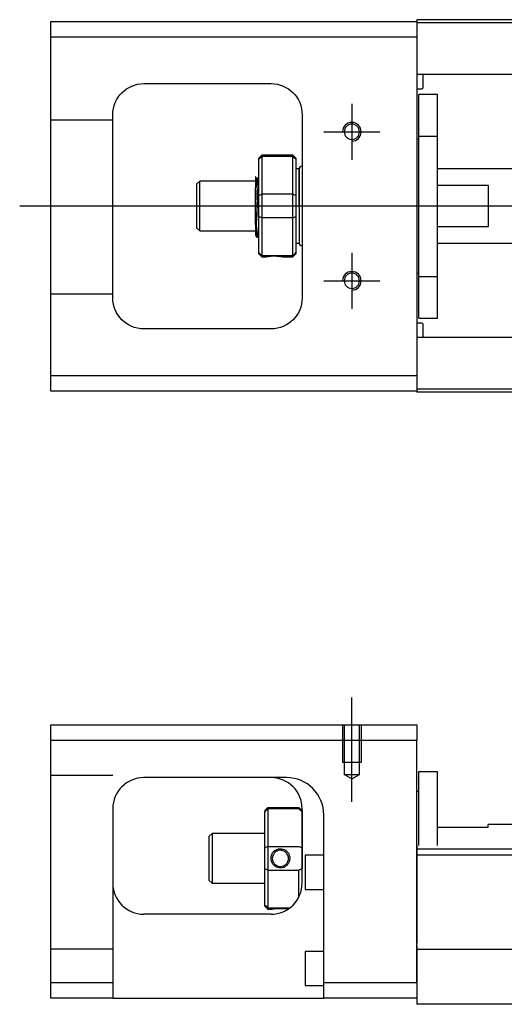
# Model space of a CAD drawing. Header units: millimetres. Extents: x -227 to 3135, y -1502 to 860.
# Tile 539 of 582: x 1113 to 1191, y -218 to -59. Entities that reach past the tile are written whole.
import ezdxf
from ezdxf.lldxf.tags import DXFTag

# ---------------------------------------------------------------- set-up
doc = ezdxf.new("R2010")
doc.units = ezdxf.units.MM
doc.layers.get('0').update_dxf_attribs({"linetype": 'CONTINUOUS'})
doc.layers.add('2', color=7, linetype='CONTINUOUS', true_color=0xffffff)
tags = doc.linetypes.add('DASHED', pattern=[25.72, 12.86, -12.86]).pattern_tags.tags
tags[6:7] = [DXFTag(74, 4), DXFTag(75, 0), DXFTag(340, '0'), DXFTag(46, 0.0), DXFTag(50, 0.0), DXFTag(44, 0.0), DXFTag(45, 0.0)]
tags[4:5] = [DXFTag(74, 4), DXFTag(75, 0), DXFTag(340, '0'), DXFTag(46, 0.0), DXFTag(50, 0.0), DXFTag(44, 0.0), DXFTag(45, 0.0)]

msp = doc.modelspace()

# ---------------------------------------------------------------- linework, layer by layer
at = {"linetype": 'Continuous'}
for p, q in [((1117.67, -62.1), (1117.67, -59.6)), ((1117.67, -59.6), (1176.67, -59.6)), ((1233.8, -59.3), (1176.67, -59.3)), ((1176.67, -59.3), (1176.67, -59.6)), ((1176.67, -59.6), (1176.67, -62.1)), ((1233.67, -59.8), (1176.67, -59.8)), ((1176.67, -62.1), (1117.67, -62.1)), ((1117.67, -116.6), (1117.67, -62.1)), ((1176.67, -62.1), (1176.67, -116.6)), ((1215.46, -68.13), (1176.67, -68.13)), ((1177.67, -70.21), (1177.67, -68.13)), ((1132.67, -69.6), (1153.17, -69.6)), ((1176.67, -70.41), (1177.47, -70.41)), ((1179.97, -71.35), (1176.97, -71.35)), ((1179.97, -71.35), (1176.97, -71.35)), ((1176.97, -78.04), (1176.97, -71.35)), ((1176.97, -78.04), (1176.97, -71.35)), ((1179.97, -78.04), (1179.97, -71.35)), ((1179.97, -78.04), (1179.97, -71.35)), ((1127.67, -104.1), (1127.67, -74.6)), ((1158.17, -74.6), (1158.17, -104.1)), ((1176.97, -78.6), (1176.67, -78.6)), ((1176.97, -78.6), (1176.67, -78.6)), ((1176.97, -100.66), (1176.97, -78.04)), ((1176.97, -78.04), (1179.97, -78.04)), ((1176.97, -100.66), (1176.97, -78.04)), ((1179.97, -100.66), (1179.97, -78.04)), ((1179.97, -100.66), (1179.97, -78.04)), ((1151.67, -81.1), (1151.17, -81.6)), ((1151.17, -81.78), (1151.17, -81.6)), ((1151.17, -87.62), (1151.17, -81.78)), ((1156.67, -81.1), (1151.67, -81.1)), ((1151.67, -81.1), (1151.67, -81.33)), ((1151.67, -81.33), (1151.67, -87.37)), ((1156.67, -81.33), (1151.67, -81.33)), ((1157.17, -81.6), (1156.67, -81.1)), ((1156.67, -81.33), (1156.67, -81.1)), ((1156.67, -87.37), (1156.67, -81.33)), ((1157.17, -81.6), (1157.17, -81.78)), ((1157.17, -81.78), (1157.17, -87.62)), ((1157.67, -83.3), (1157.17, -83.3)), ((1157.67, -89.3), (1157.67, -83.3)), ((1157.67, -83.4), (1157.67, -95.2)), ((1212.96, -83.3), (1179.97, -83.3)), ((1141.67, -85.3), (1141.17, -85.8)), ((1150.67, -85.3), (1141.67, -85.3)), ((1141.67, -93.3), (1141.67, -85.3)), ((1151.04, -84.8), (1150.8, -84.8)), ((1141.17, -85.8), (1141.17, -85.8)), ((1141.17, -85.8), (1141.17, -92.8)), ((1150.67, -92.28), (1150.67, -86.33)), ((1188.17, -85.98), (1179.97, -85.98)), ((1188.17, -92.62), (1188.17, -85.98)), ((1151.17, -89.3), (1151.17, -87.62)), ((1151.67, -87.37), (1151.67, -89.3)), ((1151.67, -87.37), (1156.67, -87.37)), ((1156.67, -89.3), (1156.67, -87.37)), ((1157.17, -87.62), (1157.17, -90.98)), ((1151.17, -90.98), (1151.17, -89.3)), ((1151.67, -89.3), (1151.67, -91.23)), ((1156.67, -91.23), (1156.67, -89.3)), ((1157.67, -89.3), (1157.67, -95.3)), ((1151.17, -96.81), (1151.17, -90.98)), ((1151.67, -91.23), (1151.67, -97.27)), ((1156.67, -91.23), (1151.67, -91.23)), ((1156.67, -97.27), (1156.67, -91.23)), ((1157.17, -90.98), (1157.17, -96.81)), ((1141.17, -92.8), (1141.67, -93.3)), ((1141.67, -93.3), (1150.67, -93.3)), ((1179.97, -92.62), (1188.17, -92.62)), ((1150.83, -94.3), (1151, -94.3)), ((1157.17, -95.3), (1157.67, -95.3)), ((1179.97, -95.3), (1212.96, -95.3)), ((1151.17, -97), (1151.17, -96.81)), ((1151.17, -97), (1151.67, -97.5)), ((1151.67, -97.27), (1151.67, -97.5)), ((1151.67, -97.27), (1156.67, -97.27)), ((1151.67, -97.5), (1152.16, -97.5)), ((1155.17, -97.5), (1156.67, -97.5)), ((1156.67, -97.5), (1157.17, -97)), ((1156.67, -97.5), (1156.67, -97.27)), ((1157.17, -96.81), (1157.17, -97)), ((1176.67, -100.1), (1176.97, -100.1)), ((1176.67, -100.1), (1176.97, -100.1)), ((1176.97, -100.66), (1179.97, -100.66)), ((1176.97, -107.35), (1176.97, -100.66)), ((1176.97, -107.35), (1176.97, -100.66)), ((1179.97, -107.35), (1179.97, -100.66)), ((1179.97, -107.35), (1179.97, -100.66)), ((1176.97, -107.35), (1179.97, -107.35)), ((1176.97, -107.35), (1179.97, -107.35)), ((1153.17, -109.1), (1132.67, -109.1)), ((1177.47, -108.19), (1176.67, -108.19)), ((1177.67, -110.47), (1177.67, -108.39)), ((1215.46, -110.47), (1176.67, -110.47)), ((1117.67, -119.1), (1117.67, -116.6)), ((1117.67, -116.6), (1176.67, -116.6)), ((1176.67, -116.6), (1176.67, -119.1)), ((1218.55, -118.8), (1176.67, -118.8)), ((1176.67, -119.1), (1117.67, -119.1)), ((1176.67, -119.1), (1176.67, -119.3)), ((1218.42, -119.3), (1176.67, -119.3))]:
    msp.add_line(p, q, dxfattribs=at)
at = {"linetype": 'DASHED'}
for p, q in [((1176.67, -59.6), (1176.67, -59.8)), ((1176.67, -59.8), (1176.67, -60.8)), ((1176.67, -60.8), (1176.67, -67.13)), ((1176.67, -67.13), (1176.67, -68.13)), ((1176.67, -68.13), (1176.67, -69.67)), ((1176.67, -69.67), (1176.67, -73.23)), ((1176.67, -73.23), (1176.67, -75.15)), ((1176.67, -75.15), (1176.67, -103.45)), ((1150.8, -84.8), (1150.79, -84.8)), ((1176.67, -103.45), (1176.67, -105.37)), ((1176.67, -105.37), (1176.67, -108.93)), ((1176.67, -108.93), (1176.67, -110.47)), ((1176.67, -110.47), (1176.67, -111.47)), ((1176.67, -111.47), (1176.67, -117.8)), ((1176.67, -117.8), (1176.67, -118.8)), ((1176.67, -118.8), (1176.67, -119.1))]:
    msp.add_line(p, q, dxfattribs=at)
for p, q in [((1166.17, -72.85), (1166.17, -81.85)), ((1161.67, -77.35), (1170.67, -77.35)), ((1112.67, -89.3), (1226.1, -89.3)), ((1166.17, -96.85), (1166.17, -105.85)), ((1161.67, -101.35), (1170.67, -101.35))]:
    msp.add_line(p, q)
at = {"linetype": 'DASHED', "ltscale": 0.1}
for p, q in [((1127.67, -75.49), (1117.67, -75.49)), ((1127.67, -103.49), (1117.67, -103.49))]:
    msp.add_line(p, q, dxfattribs=at)
at = {"linetype": 'Continuous', "extrusion": (0, 0, -1)}
for centre in [(-1166.17, -77.35), (-1166.17, -101.35)]:
    msp.add_circle(centre, 1.23, dxfattribs=at)
for centre, start, end in [((-1132.67, -74.6), 0, 90), ((-1153.17, -74.6), 90, 180), ((-1132.67, -104.1), 270, 0), ((-1153.17, -104.1), 180, 270)]:
    msp.add_arc(centre, 5, start, end, dxfattribs=at)
at = {"linetype": 'Continuous'}
for centre, radius, start, end in [((1177.47, -70.21), 0.2, 270, 0), ((1158.17, -83.4), 0.5, 90, 180), ((1158.17, -95.2), 0.5, 180, 270), ((1177.47, -108.39), 0.2, 0, 90)]:
    msp.add_arc(centre, radius, start, end, dxfattribs=at)
for centre in [(1166.17, -77.35), (1166.17, -101.35)]:
    msp.add_arc(centre, 1.5, 270, 180)
for points, degree in [([(1151.17, -81.78), (1151.33, -81.63), (1151.5, -81.48), (1151.67, -81.33)], 3), ([(1156.67, -81.33), (1156.83, -81.48), (1157, -81.63), (1157.17, -81.78)], 3), ([(1150.8, -84.81), (1150.68, -84.6)], 1), ([(1151.17, -85.58), (1151.1, -85.69), (1151.04, -84.8)], 2), ([(1151.17, -87.62), (1151.33, -87.54), (1151.5, -87.45), (1151.67, -87.37)], 3), ([(1156.67, -87.37), (1156.83, -87.45), (1157, -87.54), (1157.17, -87.62)], 3), ([(1151.67, -91.23), (1151.5, -91.14), (1151.33, -91.06), (1151.17, -90.98)], 3), ([(1156.67, -91.23), (1156.83, -91.14), (1157, -91.06), (1157.17, -90.98)], 3), ([(1151.01, -94.3), (1151.09, -94.16), (1151.17, -93.02)], 2), ([(1150.65, -94), (1150.74, -94.15), (1150.82, -94.3)], 2), ([(1151.67, -97.27), (1151.5, -97.12), (1151.33, -96.97), (1151.17, -96.81)], 3), ([(1156.67, -97.27), (1156.83, -97.12), (1157, -96.97), (1157.17, -96.81)], 3)]:
    msp.add_open_spline(points, degree=degree, dxfattribs=at)
for points, knots in [([(1150.67, -84.59), (1150.67, -84.62), (1150.67, -84.71), (1150.67, -85.03), (1150.67, -85.26), (1150.67, -85.78), (1150.67, -86.04), (1150.67, -86.33)], [0, 0, 0, 0, 0.341605, 0.341605, 0.709042, 0.709042, 1, 1, 1, 1]), ([(1151.17, -91.81), (1151.15, -91.55), (1151.13, -91.23), (1151.09, -90.55), (1151.08, -90.16), (1151.04, -89.38), (1151.02, -88.98), (1150.99, -88.21), (1150.97, -86.84), (1150.93, -86.16), (1150.92, -85.86), (1150.88, -85.36), (1150.86, -85.16), (1150.83, -84.9), (1150.82, -84.83), (1150.8, -84.81)], [0, 0, 0, 0, 0.142488, 0.142488, 0.289539, 0.289539, 0.436554, 0.436554, 0.583581, 0.583581, 0.730615, 0.730615, 0.877631, 0.877631, 1, 1, 1, 1]), ([(1151.04, -84.8), (1151.06, -84.8), (1151.08, -84.85), (1151.11, -86.07), (1151.13, -86.25), (1151.15, -86.57), (1151.16, -86.67), (1151.17, -86.78)], [0, 0, 0, 0, 0.388824, 0.388824, 0.829994, 0.829994, 1, 1, 1, 1]), ([(1151, -94.3), (1150.99, -94.3), (1150.99, -94.29), (1150.96, -94.21), (1150.94, -94.07), (1150.91, -93.67), (1150.89, -93.4), (1150.85, -92.75), (1150.83, -92.37), (1150.8, -90.56), (1150.78, -90.11), (1150.75, -89.22), (1150.73, -88.76), (1150.69, -86.98), (1150.68, -86.64), (1150.67, -86.33)], [0, 0, 0, 0, 0.062674, 0.062674, 0.22432, 0.22432, 0.386002, 0.386002, 0.547651, 0.547651, 0.70934, 0.70934, 0.870988, 0.870988, 1, 1, 1, 1]), ([(1150.67, -92.28), (1150.67, -92.65), (1150.67, -92.98), (1150.67, -93.51), (1150.67, -93.71), (1150.67, -93.96), (1150.67, -94.02), (1150.67, -94.02)], [0, 0, 0, 0, 0.355488, 0.355488, 0.70353, 0.70353, 1, 1, 1, 1]), ([(1150.67, -92.28), (1150.68, -92.67), (1150.7, -93.03), (1150.74, -93.61), (1150.76, -93.85), (1150.79, -94.18), (1150.81, -94.28), (1150.83, -94.3), (1150.83, -94.3), (1150.83, -94.3)], [0, 0, 0, 0, 0.320659, 0.320659, 0.641321, 0.641321, 0.962057, 0.962057, 1, 1, 1, 1]), ([(1152.16, -97.5), (1152.16, -97.5), (1152.19, -97.49), (1152.3, -97.47), (1152.39, -97.46), (1152.61, -97.42), (1152.74, -97.41), (1153.03, -97.38), (1153.2, -97.36), (1153.52, -97.35), (1153.7, -97.35), (1154.02, -97.36), (1154.17, -97.37), (1154.46, -97.39), (1154.6, -97.41), (1154.84, -97.44), (1154.93, -97.46), (1155.08, -97.48), (1155.14, -97.49), (1155.17, -97.5), (1155.17, -97.5), (1155.17, -97.5)], [0, 0, 0, 0, 0.109357, 0.109357, 0.21915, 0.21915, 0.330451, 0.330451, 0.436162, 0.436162, 0.542186, 0.542186, 0.640015, 0.640015, 0.743853, 0.743853, 0.849113, 0.849113, 0.958413, 0.958413, 1, 1, 1, 1])]:
    msp.add_open_spline(points, degree=3, knots=knots, dxfattribs=at)
at = {"linetype": 'DASHED'}
for points, degree in [([(1151.04, -84.8), (1151.03, -84.8), (1151.03, -84.81)], 2), ([(1152.16, -97.5), (1152.17, -97.48)], 1)]:
    msp.add_open_spline(points, degree=degree, dxfattribs=at)
at = {"layer": '2', "ltscale": 0.5}
msp.add_line((1166.16, -185.28), (1166.16, -168.45), dxfattribs=at)
at = {"layer": '2', "linetype": 'Continuous'}
for p, q in [((1117.66, -175.36), (1117.66, -172.86)), ((1117.66, -172.86), (1176.66, -172.86)), ((1176.66, -172.86), (1176.66, -175.36)), ((1176.66, -175.36), (1117.66, -175.36)), ((1117.66, -214.36), (1117.66, -175.36)), ((1176.66, -214.36), (1176.66, -175.36)), ((1176.96, -180.36), (1179.96, -180.36)), ((1176.96, -192.31), (1176.96, -180.36)), ((1176.96, -180.36), (1179.96, -180.36)), ((1176.96, -192.31), (1176.96, -180.36)), ((1179.96, -192.31), (1179.96, -180.36)), ((1179.96, -192.31), (1179.96, -180.36)), ((1155.51, -181.36), (1132.66, -181.36)), ((1176.96, -183.61), (1176.66, -183.61)), ((1176.96, -183.61), (1176.66, -183.61)), ((1127.66, -186.36), (1127.66, -214.36)), ((1152.16, -186.66), (1152.66, -186.16)), ((1152.16, -186.66), (1152.16, -186.85)), ((1152.16, -192.68), (1152.16, -186.85)), ((1152.66, -186.16), (1152.66, -186.39)), ((1152.66, -186.16), (1157.66, -186.16)), ((1152.66, -186.39), (1152.66, -192.43)), ((1157.66, -186.39), (1152.66, -186.39)), ((1158.16, -186.66), (1157.66, -186.16)), ((1157.66, -186.39), (1157.66, -186.16)), ((1158.16, -198.36), (1158.16, -186.36)), ((1158.16, -186.66), (1158.16, -186.85)), ((1158.16, -186.85), (1158.16, -192.68)), ((1161.66, -214.36), (1161.66, -187.36)), ((1179.96, -189.36), (1188.16, -189.36)), ((1210.17, -188.91), (1188.16, -188.91)), ((1188.16, -189.36), (1188.16, -188.91)), ((1143.66, -190.36), (1143.16, -190.86)), ((1143.16, -190.86), (1143.16, -194.36)), ((1152.16, -190.36), (1143.66, -190.36)), ((1143.66, -190.36), (1143.66, -198.36)), ((1152.16, -196.04), (1152.16, -192.68)), ((1152.66, -192.43), (1152.66, -196.29)), ((1152.66, -192.43), (1157.66, -192.43)), ((1158.16, -192.68), (1158.16, -196.04)), ((1250.91, -192.86), (1176.66, -192.86)), ((1143.16, -194.36), (1143.16, -197.86)), ((1161.66, -193.86), (1158.66, -193.86)), ((1158.66, -193.86), (1158.66, -199.36)), ((1326.66, -193.86), (1176.66, -193.86)), ((1152.16, -201.88), (1152.16, -196.04)), ((1152.66, -196.29), (1152.66, -202.33)), ((1157.66, -196.29), (1152.66, -196.29)), ((1157.66, -200.54), (1157.66, -196.29)), ((1143.16, -197.86), (1143.66, -198.36)), ((1143.66, -198.36), (1152.16, -198.36)), ((1158.66, -199.36), (1161.66, -199.36)), ((1152.16, -202.06), (1152.16, -201.88)), ((1152.16, -202.06), (1152.66, -202.56)), ((1152.66, -202.33), (1152.66, -202.56)), ((1152.66, -202.33), (1156.2, -202.33)), ((1152.66, -202.56), (1153.16, -202.56)), ((1153.16, -203.36), (1132.66, -203.36)), ((1176.66, -208.51), (1176.66, -215.31)), ((1246.76, -209.06), (1176.66, -209.06)), ((1161.66, -209.36), (1158.66, -209.36)), ((1158.66, -209.36), (1158.66, -214.86)), ((1117.66, -214.36), (1127.66, -214.36)), ((1117.66, -216.86), (1117.66, -214.36)), ((1127.66, -214.36), (1127.66, -216.86)), ((1158.66, -214.86), (1161.66, -214.86)), ((1161.66, -216.86), (1161.66, -214.36)), ((1161.66, -214.36), (1176.66, -214.36)), ((1176.66, -215.31), (1176.66, -217.86)), ((1127.66, -216.86), (1117.66, -216.86)), ((1127.66, -216.86), (1161.66, -216.86)), ((1176.66, -216.86), (1161.66, -216.86)), ((1244.5, -217.86), (1176.66, -217.86))]:
    msp.add_line(p, q, dxfattribs=at)
at = {"layer": '2', "linetype": 'DASHED', "ltscale": 0.1}
for p, q in [((1164.66, -172.86), (1164.66, -178.86)), ((1164.94, -172.86), (1164.94, -180.86)), ((1167.39, -180.86), (1167.39, -172.86)), ((1167.66, -172.86), (1167.66, -178.86)), ((1164.66, -178.86), (1167.66, -178.86)), ((1127.66, -181), (1117.66, -181)), ((1166.16, -181.56), (1164.94, -180.85)), ((1164.94, -180.86), (1167.39, -180.86)), ((1166.16, -181.56), (1167.39, -180.85)), ((1127.66, -209), (1117.66, -209))]:
    msp.add_line(p, q, dxfattribs=at)
at = {"layer": '2', "linetype": 'DASHED'}
for p, q in [((1155.66, -181.36), (1155.51, -181.36)), ((1176.66, -192.31), (1176.66, -193.31)), ((1176.66, -193.31), (1176.66, -208.01)), ((1176.66, -214.36), (1176.66, -216.86))]:
    msp.add_line(p, q, dxfattribs=at)
at = {"layer": '2', "linetype": 'Continuous'}
for centre, start, end in [((1132.66, -186.36), 90, 180), ((1153.16, -186.36), 0, 90), ((1132.66, -198.36), 180, 270), ((1153.16, -198.36), 270, 0)]:
    msp.add_arc(centre, 5, start, end, dxfattribs=at)
at = {"layer": '2', "linetype": 'DASHED'}
msp.add_arc((1155.66, -187.36), 6, 0, 90, dxfattribs=at)
at = {"layer": '2', "linetype": 'Continuous'}
msp.add_ellipse((1155.66, -187.36), major_axis=(0, 6), ratio=1, start_param=4.712389, end_param=6.283185, dxfattribs=at)
for points in [[(1155.66, -181.36), (1155.61, -181.36), (1155.56, -181.36), (1155.51, -181.36)], [(1152.66, -186.39), (1152.5, -186.54), (1152.33, -186.69), (1152.16, -186.85)], [(1157.66, -186.39), (1157.83, -186.54), (1158, -186.69), (1158.16, -186.85)], [(1152.66, -192.43), (1152.5, -192.52), (1152.33, -192.6), (1152.16, -192.68)], [(1157.66, -192.43), (1157.83, -192.52), (1158, -192.6), (1158.16, -192.68)], [(1152.66, -196.29), (1152.5, -196.21), (1152.33, -196.12), (1152.16, -196.04)], [(1158.16, -196.04), (1158, -196.12), (1157.83, -196.21), (1157.66, -196.29)], [(1152.66, -202.33), (1152.5, -202.18), (1152.33, -202.03), (1152.16, -201.88)]]:
    msp.add_open_spline(points, degree=3, dxfattribs=at)
for points, knots in [([(1153.16, -194.36), (1153.16, -194.19), (1153.19, -194.01), (1153.3, -193.68), (1153.39, -193.52), (1153.6, -193.24), (1153.74, -193.12), (1154.03, -192.94), (1154.19, -192.88), (1154.52, -192.8), (1154.7, -192.8), (1155.02, -192.84), (1155.17, -192.89), (1155.46, -193.03), (1155.6, -193.13), (1155.83, -193.37), (1155.93, -193.51), (1156.08, -193.82), (1156.14, -193.99), (1156.17, -194.23), (1156.17, -194.29), (1156.17, -194.36)], [0, 0, 0, 0, 0.109357, 0.109357, 0.21915, 0.21915, 0.330451, 0.330451, 0.436162, 0.436162, 0.542186, 0.542186, 0.640015, 0.640015, 0.743853, 0.743853, 0.849113, 0.849113, 0.958413, 0.958413, 1, 1, 1, 1]), ([(1155.96, -194.36), (1155.96, -194.24), (1155.95, -194.11), (1155.87, -193.86), (1155.81, -193.73), (1155.64, -193.49), (1155.54, -193.39), (1155.3, -193.22), (1155.17, -193.15), (1154.89, -193.07), (1154.74, -193.06), (1154.45, -193.07), (1154.31, -193.1), (1154.05, -193.21), (1153.92, -193.29), (1153.7, -193.47), (1153.61, -193.59), (1153.46, -193.84), (1153.41, -193.98), (1153.37, -194.21), (1153.36, -194.28), (1153.36, -194.36)], [0, 0, 0, 0, 0.090081, 0.090081, 0.195216, 0.195216, 0.30186, 0.30186, 0.410211, 0.410211, 0.517617, 0.517617, 0.621981, 0.621981, 0.727419, 0.727419, 0.835017, 0.835017, 0.943332, 0.943332, 1, 1, 1, 1]), ([(1156.17, -194.36), (1156.17, -194.54), (1156.14, -194.71), (1156.03, -195.05), (1155.94, -195.2), (1155.72, -195.48), (1155.59, -195.6), (1155.29, -195.78), (1155.13, -195.85), (1154.8, -195.92), (1154.63, -195.93), (1154.31, -195.88), (1154.15, -195.83), (1153.87, -195.69), (1153.73, -195.59), (1153.49, -195.35), (1153.4, -195.21), (1153.25, -194.91), (1153.19, -194.73), (1153.16, -194.49), (1153.16, -194.43), (1153.16, -194.36)], [0, 0, 0, 0, 0.109681, 0.109681, 0.219848, 0.219848, 0.331471, 0.331471, 0.436803, 0.436803, 0.542595, 0.542595, 0.640477, 0.640477, 0.744315, 0.744315, 0.8492, 0.8492, 0.95844, 0.95844, 1, 1, 1, 1]), ([(1153.36, -194.36), (1153.36, -194.48), (1153.38, -194.61), (1153.46, -194.86), (1153.52, -194.99), (1153.68, -195.23), (1153.79, -195.33), (1154.02, -195.5), (1154.16, -195.57), (1154.44, -195.65), (1154.59, -195.67), (1154.88, -195.65), (1155.02, -195.62), (1155.28, -195.51), (1155.41, -195.44), (1155.63, -195.25), (1155.72, -195.13), (1155.87, -194.88), (1155.92, -194.74), (1155.96, -194.52), (1155.96, -194.44), (1155.96, -194.36)], [0, 0, 0, 0, 0.090082, 0.090082, 0.19511, 0.19511, 0.301651, 0.301651, 0.410013, 0.410013, 0.517402, 0.517402, 0.621792, 0.621792, 0.727238, 0.727238, 0.834796, 0.834796, 0.943135, 0.943135, 1, 1, 1, 1]), ([(1153.16, -202.56), (1153.16, -202.56), (1153.19, -202.56), (1153.3, -202.53), (1153.39, -202.52), (1153.61, -202.49), (1153.74, -202.47), (1154.04, -202.44), (1154.2, -202.43), (1154.53, -202.41), (1154.7, -202.41), (1155.02, -202.42), (1155.18, -202.43), (1155.46, -202.45), (1155.6, -202.47), (1155.8, -202.5), (1155.88, -202.51), (1155.94, -202.52)], [0, 0, 0, 0, 0.1096809, 0.1096809, 0.2198481, 0.2198481, 0.3314707, 0.3314707, 0.4368026, 0.4368026, 0.542595, 0.542595, 0.6404774, 0.6404774, 0.7443154, 0.7443154, 0.8201607, 0.8201607, 0.8201607, 0.8201607])]:
    msp.add_open_spline(points, degree=3, knots=knots, dxfattribs=at)

doc.saveas('drawing.dxf')
